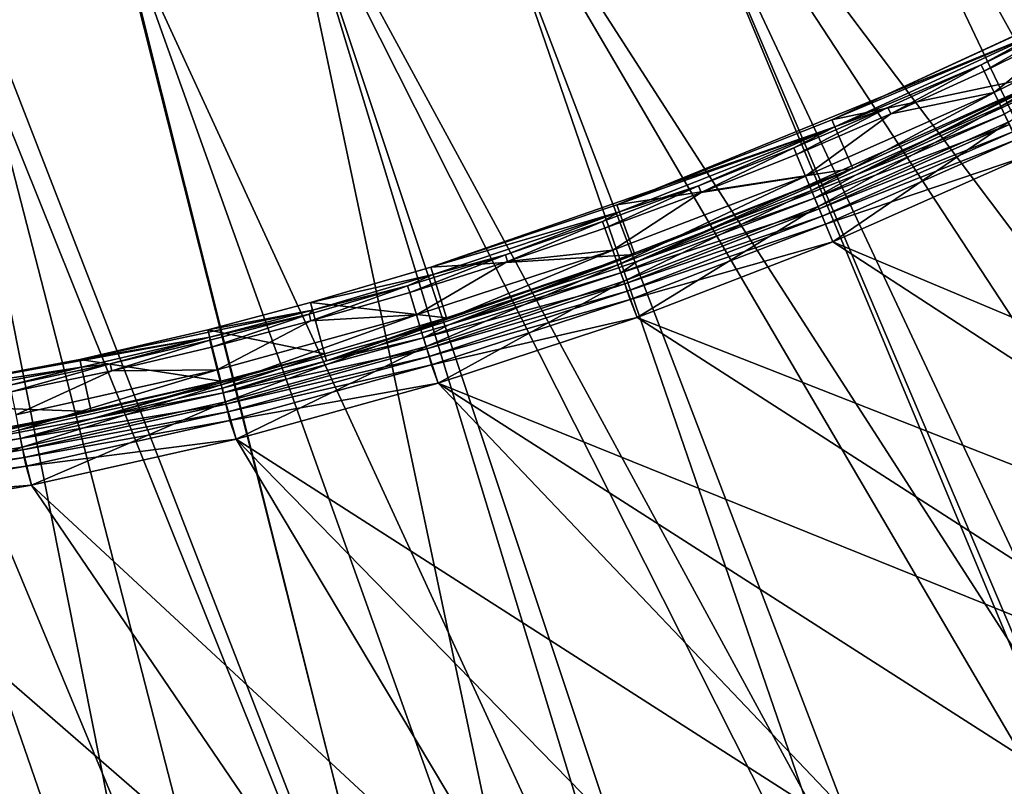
# Model space of a CAD drawing. Header units: metres. Extents: x -901 to 901, y -486 to 401.
# Tile 271 of 375: x 731 to 768, y -370 to -341. Entities that reach past the tile are written whole.
import ezdxf

# ---------------------------------------------------------------- set-up
doc = ezdxf.new("R2010")
doc.units = ezdxf.units.M

msp = doc.modelspace()

# ---------------------------------------------------------------- linework, layer by layer
at = {"layer": 'top'}
for points in [[(769.83429, -341.155457, -625), (761.875, -344.821198, -625), (775.3526, -338.621948, -621.651367)], [(775.3526, -338.621948, -621.651367), (761.875, -344.821198, -625), (769.964294, -341.417999, -621.651367)], [(770.725281, -342.954559, -625), (776.171753, -340.128296, -625), (762.772827, -346.922821, -621.825684)], [(762.772827, -346.922821, -621.825684), (776.171753, -340.128296, -625), (770.848572, -343.20343, -621.825684)], [(768.268311, -344.32016, -618.603455), (774.993103, -340.27243, -619.050903), (768.016113, -343.786957, -619.050903)], [(768.016113, -343.786957, -619.050903), (774.993103, -340.27243, -619.050903), (771.128601, -341.281982, -620.230835)], [(768.268311, -344.32016, -618.603455), (775.271179, -340.792603, -618.603455), (774.993103, -340.27243, -619.050903)], [(768.551697, -344.919281, -618.271973), (775.271179, -340.792603, -618.603455), (768.268311, -344.32016, -618.603455)], [(770.725281, -342.954559, -625), (761.875, -344.821198, -625), (769.83429, -341.155457, -625)], [(769.964294, -341.417999, -621.651367), (767.524414, -342.74762, -620.924011), (771.009644, -341.045624, -620.924011)], [(771.009644, -341.045624, -620.924011), (767.524414, -342.74762, -620.924011), (767.637573, -342.986816, -620.230835)], [(771.009644, -341.045624, -620.924011), (767.637573, -342.986816, -620.230835), (771.128601, -341.281982, -620.230835)], [(761.875, -344.821198, -625), (753.724182, -348.038544, -625), (769.964294, -341.417999, -621.651367)], [(769.964294, -341.417999, -621.651367), (753.724182, -348.038544, -625), (761.990112, -345.090607, -621.651367)], [(769.964294, -341.417999, -621.651367), (761.990112, -345.090607, -621.651367), (767.524414, -342.74762, -620.924011)], [(771.128601, -341.281982, -620.230835), (767.637573, -342.986816, -620.230835), (768.016113, -343.786957, -619.050903)], [(762.663696, -346.667419, -625), (770.725281, -342.954559, -625), (754.502686, -350.187225, -621.825684)], [(754.502686, -350.187225, -621.825684), (770.725281, -342.954559, -625), (762.772827, -346.922821, -621.825684)], [(770.725281, -342.954559, -625), (762.663696, -346.667419, -625), (761.875, -344.821198, -625)], [(761.990112, -345.090607, -621.651367), (763.997253, -344.363159, -620.924011), (767.524414, -342.74762, -620.924011)], [(767.524414, -342.74762, -620.924011), (763.997253, -344.363159, -620.924011), (764.104553, -344.605072, -620.230835)], [(767.524414, -342.74762, -620.924011), (764.104553, -344.605072, -620.230835), (767.637573, -342.986816, -620.230835)], [(767.637573, -342.986816, -620.230835), (764.104553, -344.605072, -620.230835), (768.016113, -343.786957, -619.050903)], [(762.772827, -346.922821, -621.825684), (770.848572, -343.20343, -621.825684), (768.404602, -344.608337, -621.115417)], [(764.104553, -344.605072, -620.230835), (760.869995, -346.953125, -619.050903), (768.016113, -343.786957, -619.050903)], [(768.016113, -343.786957, -619.050903), (760.869995, -346.953125, -619.050903), (761.095703, -347.498077, -618.603455)], [(761.095703, -347.498077, -618.603455), (768.268311, -344.32016, -618.603455), (768.016113, -343.786957, -619.050903)], [(761.990112, -345.090607, -621.651367), (760.429993, -345.8909, -620.924011), (763.997253, -344.363159, -620.924011)], [(760.429993, -345.8909, -620.924011), (760.53125, -346.135376, -620.230835), (763.997253, -344.363159, -620.924011)], [(763.997253, -344.363159, -620.924011), (760.53125, -346.135376, -620.230835), (764.104553, -344.605072, -620.230835)], [(761.349365, -348.110382, -618.271973), (768.268311, -344.32016, -618.603455), (761.095703, -347.498077, -618.603455)], [(761.349365, -348.110382, -618.271973), (768.551697, -344.919281, -618.271973), (768.268311, -344.32016, -618.603455)], [(762.663696, -346.667419, -625), (753.724182, -348.038544, -625), (761.875, -344.821198, -625)], [(764.104553, -344.605072, -620.230835), (760.53125, -346.135376, -620.230835), (760.869995, -346.953125, -619.050903)], [(761.217712, -347.792603, -621.115417), (762.772827, -346.922821, -621.825684), (768.404602, -344.608337, -621.115417)], [(768.404602, -344.608337, -621.115417), (768.593872, -345.008392, -620.525452), (761.217712, -347.792603, -621.115417)], [(761.904114, -349.449799, -618), (768.551697, -344.919281, -618.271973), (761.349365, -348.110382, -618.271973)], [(761.904114, -349.449799, -618), (769.16272, -346.232269, -618), (768.551697, -344.919281, -618.271973)], [(753.724182, -348.038544, -625), (746.685242, -350.406738, -625), (761.990112, -345.090607, -621.651367)], [(761.990112, -345.090607, -621.651367), (746.685242, -350.406738, -625), (753.823975, -348.313995, -621.651367)], [(753.823975, -348.313995, -621.651367), (756.824585, -347.329681, -620.924011), (761.990112, -345.090607, -621.651367)], [(756.824585, -347.329681, -620.924011), (760.429993, -345.8909, -620.924011), (761.990112, -345.090607, -621.651367)], [(768.593872, -345.008392, -620.525452), (761.387085, -348.201477, -620.525452), (761.217712, -347.792603, -621.115417)], [(768.593872, -345.008392, -620.525452), (768.719971, -345.274994, -620.301758), (761.387085, -348.201477, -620.525452)], [(768.719971, -345.274994, -620.301758), (761.499939, -348.473938, -620.301758), (761.387085, -348.201477, -620.525452)], [(768.719971, -345.274994, -620.301758), (768.861694, -345.574554, -620.135986), (761.499939, -348.473938, -620.301758)], [(768.861694, -345.574554, -620.135986), (761.626709, -348.78009, -620.135986), (761.499939, -348.473938, -620.301758)], [(768.861694, -345.574554, -620.135986), (769.16272, -346.232269, -620), (761.626709, -348.78009, -620.135986)], [(760.429993, -345.8909, -620.924011), (756.824585, -347.329681, -620.924011), (756.9198, -347.576569, -620.230835)], [(760.53125, -346.135376, -620.230835), (760.429993, -345.8909, -620.924011), (756.9198, -347.576569, -620.230835)], [(760.53125, -346.135376, -620.230835), (756.9198, -347.576569, -620.230835), (760.869995, -346.953125, -619.050903)], [(761.626709, -348.78009, -620.135986), (769.16272, -346.232269, -620), (761.904114, -349.449799, -620)], [(769.16272, -346.232269, -620), (789.588989, -361.082275, -620), (761.904114, -349.449799, -620)], [(761.904114, -349.449799, -618), (789.588989, -361.082275, -618), (769.16272, -346.232269, -618)], [(754.408081, -349.926117, -625), (762.663696, -346.667419, -625), (747.362183, -352.589539, -621.825684)], [(747.362183, -352.589539, -621.825684), (762.663696, -346.667419, -625), (754.502686, -350.187225, -621.825684)], [(762.663696, -346.667419, -625), (754.408081, -349.926117, -625), (753.724182, -348.038544, -625)], [(760.869995, -346.953125, -619.050903), (756.9198, -347.576569, -620.230835), (753.570801, -349.761414, -619.050903)], [(760.869995, -346.953125, -619.050903), (753.570801, -349.761414, -619.050903), (753.76947, -350.316742, -618.603455)], [(760.869995, -346.953125, -619.050903), (753.76947, -350.316742, -618.603455), (761.095703, -347.498077, -618.603455)], [(754.502686, -350.187225, -621.825684), (762.772827, -346.922821, -621.825684), (761.217712, -347.792603, -621.115417)], [(756.824585, -347.329681, -620.924011), (753.183594, -348.678864, -620.924011), (753.272705, -348.928009, -620.230835)], [(753.183594, -348.678864, -620.924011), (756.824585, -347.329681, -620.924011), (753.823975, -348.313995, -621.651367)], [(756.9198, -347.576569, -620.230835), (756.824585, -347.329681, -620.924011), (753.272705, -348.928009, -620.230835)], [(761.095703, -347.498077, -618.603455), (753.76947, -350.316742, -618.603455), (753.992676, -350.940765, -618.271973)], [(753.992676, -350.940765, -618.271973), (761.349365, -348.110382, -618.271973), (761.095703, -347.498077, -618.603455)], [(756.9198, -347.576569, -620.230835), (753.272705, -348.928009, -620.230835), (753.570801, -349.761414, -619.050903)], [(753.876831, -350.616913, -621.115417), (754.502686, -350.187225, -621.825684), (761.217712, -347.792603, -621.115417)], [(761.217712, -347.792603, -621.115417), (761.387085, -348.201477, -620.525452), (753.876831, -350.616913, -621.115417)], [(754.408081, -349.926117, -625), (746.685242, -350.406738, -625), (753.724182, -348.038544, -625)], [(761.387085, -348.201477, -620.525452), (754.025879, -351.0336, -620.525452), (753.876831, -350.616913, -621.115417)], [(754.496399, -352.307281, -618), (761.349365, -348.110382, -618.271973), (753.992676, -350.940765, -618.271973)], [(761.387085, -348.201477, -620.525452), (761.499939, -348.473938, -620.301758), (754.025879, -351.0336, -620.525452)], [(754.496399, -352.307281, -618), (761.904114, -349.449799, -618), (761.349365, -348.110382, -618.271973)], [(746.685242, -350.406738, -625), (742.120361, -351.748383, -625), (753.823975, -348.313995, -621.651367)], [(753.823975, -348.313995, -621.651367), (742.120361, -351.748383, -625), (746.772034, -350.686554, -621.651367)], [(749.509766, -349.938049, -620.924011), (753.823975, -348.313995, -621.651367), (746.772034, -350.686554, -621.651367)], [(753.183594, -348.678864, -620.924011), (753.823975, -348.313995, -621.651367), (749.509766, -349.938049, -620.924011)], [(761.499939, -348.473938, -620.301758), (754.125183, -351.311249, -620.301758), (754.025879, -351.0336, -620.525452)], [(761.499939, -348.473938, -620.301758), (761.626709, -348.78009, -620.135986), (754.125183, -351.311249, -620.301758)], [(749.592712, -350.189301, -620.230835), (753.183594, -348.678864, -620.924011), (749.509766, -349.938049, -620.924011)], [(753.272705, -348.928009, -620.230835), (753.183594, -348.678864, -620.924011), (749.592712, -350.189301, -620.230835)], [(753.570801, -349.761414, -619.050903), (753.272705, -348.928009, -620.230835), (749.592712, -350.189301, -620.230835)], [(754.125183, -351.311249, -620.301758), (761.626709, -348.78009, -620.135986), (754.236816, -351.62326, -620.135986)], [(754.236816, -351.62326, -620.135986), (761.626709, -348.78009, -620.135986), (761.904114, -349.449799, -620)], [(746.310425, -352.771362, -618.603455), (753.570801, -349.761414, -619.050903), (746.139282, -352.20694, -619.050903)], [(746.139282, -352.20694, -619.050903), (753.570801, -349.761414, -619.050903), (749.592712, -350.189301, -620.230835)], [(753.570801, -349.761414, -619.050903), (746.310425, -352.771362, -618.603455), (753.76947, -350.316742, -618.603455)], [(754.236816, -351.62326, -620.135986), (761.904114, -349.449799, -620), (754.496399, -352.307281, -620)], [(761.904114, -349.449799, -620), (784.185486, -363.959686, -620), (754.496399, -352.307281, -620)], [(754.496399, -352.307281, -618), (784.185486, -363.959686, -618), (761.904114, -349.449799, -618)], [(789.588989, -361.082275, -620), (784.185486, -363.959686, -620), (761.904114, -349.449799, -620)], [(784.185486, -363.959686, -618), (789.588989, -361.082275, -618), (761.904114, -349.449799, -618)], [(747.279907, -352.32428, -625), (754.408081, -349.926117, -625), (742.731445, -353.950531, -621.825684)], [(742.731445, -353.950531, -621.825684), (754.408081, -349.926117, -625), (747.362183, -352.589539, -621.825684)], [(749.509766, -349.938049, -620.924011), (746.772034, -350.686554, -621.651367), (745.805786, -351.10675, -620.924011)], [(745.882568, -351.359955, -620.230835), (749.509766, -349.938049, -620.924011), (745.805786, -351.10675, -620.924011)], [(749.592712, -350.189301, -620.230835), (749.509766, -349.938049, -620.924011), (745.882568, -351.359955, -620.230835)], [(754.408081, -349.926117, -625), (747.279907, -352.32428, -625), (746.685242, -350.406738, -625)], [(747.279907, -352.32428, -625), (742.120361, -351.748383, -625), (746.685242, -350.406738, -625)], [(746.139282, -352.20694, -619.050903), (749.592712, -350.189301, -620.230835), (745.882568, -351.359955, -620.230835)], [(753.76947, -350.316742, -618.603455), (746.310425, -352.771362, -618.603455), (746.502686, -353.405579, -618.271973)], [(753.76947, -350.316742, -618.603455), (746.502686, -353.405579, -618.271973), (753.992676, -350.940765, -618.271973)], [(747.362183, -352.589539, -621.825684), (754.502686, -350.187225, -621.825684), (753.876831, -350.616913, -621.115417)], [(742.120361, -351.748383, -625), (742.198669, -352.03067, -621.651367), (746.772034, -350.686554, -621.651367)], [(746.772034, -350.686554, -621.651367), (742.198669, -352.03067, -621.651367), (745.805786, -351.10675, -620.924011)], [(746.402893, -353.076416, -621.115417), (747.362183, -352.589539, -621.825684), (753.876831, -350.616913, -621.115417)], [(753.876831, -350.616913, -621.115417), (754.025879, -351.0336, -620.525452), (746.402893, -353.076416, -621.115417)], [(745.805786, -351.10675, -620.924011), (742.198669, -352.03067, -621.651367), (742.074463, -352.184509, -620.924011)], [(745.805786, -351.10675, -620.924011), (742.074463, -352.184509, -620.924011), (742.144958, -352.439545, -620.230835)], [(742.144958, -352.439545, -620.230835), (745.882568, -351.359955, -620.230835), (745.805786, -351.10675, -620.924011)], [(754.025879, -351.0336, -620.525452), (746.53125, -353.499908, -620.525452), (746.402893, -353.076416, -621.115417)], [(753.992676, -350.940765, -618.271973), (746.502686, -353.405579, -618.271973), (746.957397, -354.797821, -618)], [(754.025879, -351.0336, -620.525452), (754.125183, -351.311249, -620.301758), (746.53125, -353.499908, -620.525452)], [(746.957397, -354.797821, -618), (754.496399, -352.307281, -618), (753.992676, -350.940765, -618.271973)], [(746.139282, -352.20694, -619.050903), (745.882568, -351.359955, -620.230835), (742.144958, -352.439545, -620.230835)], [(746.53125, -353.499908, -620.525452), (754.125183, -351.311249, -620.301758), (746.616821, -353.782135, -620.301758)], [(746.616821, -353.782135, -620.301758), (754.125183, -351.311249, -620.301758), (754.236816, -351.62326, -620.135986)], [(746.616821, -353.782135, -620.301758), (754.236816, -351.62326, -620.135986), (746.712952, -354.099243, -620.135986)], [(746.712952, -354.099243, -620.135986), (754.236816, -351.62326, -620.135986), (754.496399, -352.307281, -620)], [(742.120361, -351.748383, -625), (738.239136, -352.772614, -625), (742.198669, -352.03067, -621.651367)], [(742.657227, -353.682922, -625), (738.239136, -352.772614, -625), (742.120361, -351.748383, -625)], [(747.279907, -352.32428, -625), (742.657227, -353.682922, -625), (742.120361, -351.748383, -625)], [(738.239136, -352.772614, -625), (733.391418, -353.904877, -625), (742.198669, -352.03067, -621.651367)], [(742.198669, -352.03067, -621.651367), (733.391418, -353.904877, -625), (738.310303, -353.056793, -621.651367)], [(742.198669, -352.03067, -621.651367), (738.310303, -353.056793, -621.651367), (742.074463, -352.184509, -620.924011)], [(742.074463, -352.184509, -620.924011), (738.310303, -353.056793, -621.651367), (738.31842, -353.170929, -620.924011)], [(738.382629, -353.427612, -620.230835), (742.074463, -352.184509, -620.924011), (738.31842, -353.170929, -620.924011)], [(742.074463, -352.184509, -620.924011), (738.382629, -353.427612, -620.230835), (742.144958, -352.439545, -620.230835)], [(738.74054, -354.858307, -618.603455), (746.139282, -352.20694, -619.050903), (738.597412, -354.286163, -619.050903)], [(738.597412, -354.286163, -619.050903), (746.139282, -352.20694, -619.050903), (742.144958, -352.439545, -620.230835)], [(738.74054, -354.858307, -618.603455), (746.310425, -352.771362, -618.603455), (746.139282, -352.20694, -619.050903)], [(742.657227, -353.682922, -625), (747.279907, -352.32428, -625), (742.731445, -353.950531, -621.825684)], [(746.712952, -354.099243, -620.135986), (754.496399, -352.307281, -620), (746.957397, -354.797821, -620)], [(754.496399, -352.307281, -620), (777.598694, -367.162872, -620), (746.957397, -354.797821, -620)], [(746.957397, -354.797821, -618), (777.598694, -367.162872, -618), (754.496399, -352.307281, -618)], [(784.185486, -363.959686, -620), (777.598694, -367.162872, -620), (754.496399, -352.307281, -620)], [(777.598694, -367.162872, -618), (784.185486, -363.959686, -618), (754.496399, -352.307281, -618)], [(742.144958, -352.439545, -620.230835), (738.382629, -353.427612, -620.230835), (738.597412, -354.286163, -619.050903)], [(742.731445, -353.950531, -621.825684), (747.362183, -352.589539, -621.825684), (746.402893, -353.076416, -621.115417)], [(733.391418, -353.904877, -625), (724.562439, -355.558289, -625), (738.310303, -353.056793, -621.651367)], [(738.310303, -353.056793, -621.651367), (724.562439, -355.558289, -625), (733.453613, -354.191162, -621.651367)], [(738.726807, -354.720093, -625), (733.391418, -353.904877, -625), (738.239136, -352.772614, -625)], [(738.310303, -353.056793, -621.651367), (733.453613, -354.191162, -621.651367), (734.540466, -354.065521, -620.924011)], [(738.310303, -353.056793, -621.651367), (734.540466, -354.065521, -620.924011), (738.31842, -353.170929, -620.924011)], [(742.657227, -353.682922, -625), (738.726807, -354.720093, -625), (738.239136, -352.772614, -625)], [(738.901367, -355.50119, -618.271973), (746.310425, -352.771362, -618.603455), (738.74054, -354.858307, -618.603455)], [(738.817932, -355.167511, -621.115417), (742.731445, -353.950531, -621.825684), (746.402893, -353.076416, -621.115417)], [(746.402893, -353.076416, -621.115417), (746.53125, -353.499908, -620.525452), (738.817932, -355.167511, -621.115417)], [(746.310425, -352.771362, -618.603455), (738.901367, -355.50119, -618.271973), (746.502686, -353.405579, -618.271973)], [(738.31842, -353.170929, -620.924011), (734.540466, -354.065521, -620.924011), (734.598328, -354.3237, -620.230835)], [(734.598328, -354.3237, -620.230835), (738.382629, -353.427612, -620.230835), (738.31842, -353.170929, -620.924011)], [(738.597412, -354.286163, -619.050903), (738.382629, -353.427612, -620.230835), (734.598328, -354.3237, -620.230835)], [(738.817932, -355.167511, -621.115417), (746.53125, -353.499908, -620.525452), (738.925293, -355.596802, -620.525452)], [(738.901367, -355.50119, -618.271973), (739.305298, -356.915436, -618), (746.502686, -353.405579, -618.271973)], [(738.925293, -355.596802, -620.525452), (746.53125, -353.499908, -620.525452), (746.616821, -353.782135, -620.301758)], [(746.502686, -353.405579, -618.271973), (739.305298, -356.915436, -618), (746.957397, -354.797821, -618)], [(738.726807, -354.720093, -625), (742.657227, -353.682922, -625), (733.876648, -356.138123, -621.825684)], [(733.876648, -356.138123, -621.825684), (742.657227, -353.682922, -625), (738.79425, -354.989502, -621.825684)], [(742.657227, -353.682922, -625), (742.731445, -353.950531, -621.825684), (738.79425, -354.989502, -621.825684)], [(738.925293, -355.596802, -620.525452), (746.616821, -353.782135, -620.301758), (738.996887, -355.882874, -620.301758)], [(738.996887, -355.882874, -620.301758), (746.616821, -353.782135, -620.301758), (746.712952, -354.099243, -620.135986)], [(733.817688, -355.86673, -625), (724.562439, -355.558289, -625), (733.391418, -353.904877, -625)], [(724.562439, -355.558289, -625), (724.608337, -355.847656, -621.651367), (733.453613, -354.191162, -621.651367)], [(733.453613, -354.191162, -621.651367), (724.608337, -355.847656, -621.651367), (730.743225, -354.867859, -620.924011)], [(733.453613, -354.191162, -621.651367), (730.743225, -354.867859, -620.924011), (734.540466, -354.065521, -620.924011)], [(734.540466, -354.065521, -620.924011), (730.743225, -354.867859, -620.924011), (730.7948, -355.12738, -620.230835)], [(734.540466, -354.065521, -620.924011), (730.7948, -355.12738, -620.230835), (734.598328, -354.3237, -620.230835)], [(738.726807, -354.720093, -625), (733.817688, -355.86673, -625), (733.391418, -353.904877, -625)], [(738.79425, -354.989502, -621.825684), (742.731445, -353.950531, -621.825684), (738.817932, -355.167511, -621.115417)], [(738.996887, -355.882874, -620.301758), (746.712952, -354.099243, -620.135986), (739.077271, -356.204285, -620.135986)], [(739.077271, -356.204285, -620.135986), (746.712952, -354.099243, -620.135986), (746.957397, -354.797821, -620)], [(734.598328, -354.3237, -620.230835), (730.7948, -355.12738, -620.230835), (730.967102, -355.995453, -619.050903)], [(730.967102, -355.995453, -619.050903), (731.081909, -356.573914, -618.603455), (738.597412, -354.286163, -619.050903)], [(730.967102, -355.995453, -619.050903), (738.597412, -354.286163, -619.050903), (734.598328, -354.3237, -620.230835)], [(731.081909, -356.573914, -618.603455), (738.74054, -354.858307, -618.603455), (738.597412, -354.286163, -619.050903)], [(733.817688, -355.86673, -625), (738.726807, -354.720093, -625), (724.92041, -357.81543, -621.825684)], [(724.92041, -357.81543, -621.825684), (738.726807, -354.720093, -625), (733.876648, -356.138123, -621.825684)], [(731.210938, -357.223938, -618.271973), (738.74054, -354.858307, -618.603455), (731.081909, -356.573914, -618.603455)], [(731.210938, -357.223938, -618.271973), (738.901367, -355.50119, -618.271973), (738.74054, -354.858307, -618.603455)], [(733.876648, -356.138123, -621.825684), (738.79425, -354.989502, -621.825684), (738.817932, -355.167511, -621.115417)], [(739.077271, -356.204285, -620.135986), (746.957397, -354.797821, -620), (739.305298, -356.915436, -620)], [(746.957397, -354.797821, -620), (764.063416, -372.769196, -620), (739.305298, -356.915436, -620)], [(739.305298, -356.915436, -618), (764.063416, -372.769196, -618), (746.957397, -354.797821, -618)], [(777.598694, -367.162872, -620), (770.889221, -370.100403, -620), (746.957397, -354.797821, -620)], [(746.957397, -354.797821, -620), (770.889221, -370.100403, -620), (764.063416, -372.769196, -620)], [(764.063416, -372.769196, -618), (770.889221, -370.100403, -618), (746.957397, -354.797821, -618)], [(746.957397, -354.797821, -618), (770.889221, -370.100403, -618), (777.598694, -367.162872, -618)], [(733.876648, -356.138123, -621.825684), (738.817932, -355.167511, -621.115417), (731.143982, -356.886566, -621.115417)], [(731.143982, -356.886566, -621.115417), (738.817932, -355.167511, -621.115417), (738.925293, -355.596802, -620.525452)], [(733.817688, -355.86673, -625), (724.876892, -357.541168, -625), (724.562439, -355.558289, -625)], [(731.143982, -356.886566, -621.115417), (738.925293, -355.596802, -620.525452), (731.230164, -357.320587, -620.525452)], [(731.210938, -357.223938, -618.271973), (731.558472, -358.65506, -618), (738.901367, -355.50119, -618.271973)], [(731.230164, -357.320587, -620.525452), (738.925293, -355.596802, -620.525452), (738.996887, -355.882874, -620.301758)], [(731.558472, -358.65506, -618), (739.305298, -356.915436, -618), (738.901367, -355.50119, -618.271973)], [(724.876892, -357.541168, -625), (733.817688, -355.86673, -625), (724.92041, -357.81543, -621.825684)], [(731.230164, -357.320587, -620.525452), (738.996887, -355.882874, -620.301758), (731.287598, -357.609833, -620.301758)], [(731.287598, -357.609833, -620.301758), (738.996887, -355.882874, -620.301758), (739.077271, -356.204285, -620.135986)], [(724.92041, -357.81543, -621.825684), (733.876648, -356.138123, -621.825684), (731.143982, -356.886566, -621.115417)], [(731.287598, -357.609833, -620.301758), (739.077271, -356.204285, -620.135986), (731.352112, -357.934814, -620.135986)], [(731.352112, -357.934814, -620.135986), (739.077271, -356.204285, -620.135986), (739.305298, -356.915436, -620)], [(723.453491, -358.57016, -618.271973), (731.210938, -357.223938, -618.271973), (731.081909, -356.573914, -618.603455)], [(724.92041, -357.81543, -621.825684), (731.143982, -356.886566, -621.115417), (723.403198, -358.229919, -621.115417)], [(723.403198, -358.229919, -621.115417), (731.143982, -356.886566, -621.115417), (731.230164, -357.320587, -620.525452)], [(723.453491, -358.57016, -618.271973), (723.735596, -360.012451, -618), (731.210938, -357.223938, -618.271973)], [(723.735596, -360.012451, -618), (731.558472, -358.65506, -618), (731.210938, -357.223938, -618.271973)], [(731.352112, -357.934814, -620.135986), (739.305298, -356.915436, -620), (731.558472, -358.65506, -620)], [(739.305298, -356.915436, -620), (751.276978, -376.950012, -620), (731.558472, -358.65506, -620)], [(731.558472, -358.65506, -618), (751.276978, -376.950012, -618), (739.305298, -356.915436, -618)], [(764.063416, -372.769196, -620), (757.136353, -375.162994, -620), (739.305298, -356.915436, -620)], [(739.305298, -356.915436, -620), (757.136353, -375.162994, -620), (751.276978, -376.950012, -620)], [(751.276978, -376.950012, -618), (757.136353, -375.162994, -618), (739.305298, -356.915436, -618)], [(739.305298, -356.915436, -618), (757.136353, -375.162994, -618), (764.063416, -372.769196, -618)], [(723.403198, -358.229919, -621.115417), (731.230164, -357.320587, -620.525452), (723.467957, -358.667664, -620.525452)], [(723.467957, -358.667664, -620.525452), (731.230164, -357.320587, -620.525452), (731.287598, -357.609833, -620.301758)], [(723.467957, -358.667664, -620.525452), (731.287598, -357.609833, -620.301758), (723.511047, -358.959381, -620.301758)], [(723.511047, -358.959381, -620.301758), (731.287598, -357.609833, -620.301758), (731.352112, -357.934814, -620.135986)], [(723.511047, -358.959381, -620.301758), (731.352112, -357.934814, -620.135986), (723.55957, -359.28717, -620.135986)], [(723.55957, -359.28717, -620.135986), (731.352112, -357.934814, -620.135986), (731.558472, -358.65506, -620)], [(731.558472, -358.65506, -620), (723.735596, -360.012451, -620), (723.55957, -359.28717, -620.135986)], [(731.558472, -358.65506, -620), (745.127625, -378.598724, -620), (723.735596, -360.012451, -620)], [(723.735596, -360.012451, -618), (745.127625, -378.598724, -618), (731.558472, -358.65506, -618)], [(751.276978, -376.950012, -620), (745.127625, -378.598724, -620), (731.558472, -358.65506, -620)], [(745.127625, -378.598724, -618), (751.276978, -376.950012, -618), (731.558472, -358.65506, -618)], [(745.127625, -378.598724, -620), (736.215576, -380.588623, -620), (723.735596, -360.012451, -620)], [(723.735596, -360.012451, -620), (736.215576, -380.588623, -620), (727.468689, -382.095093, -620)], [(727.468689, -382.095093, -618), (736.215576, -380.588623, -618), (723.735596, -360.012451, -618)], [(723.735596, -360.012451, -618), (736.215576, -380.588623, -618), (745.127625, -378.598724, -618)]]:
    msp.add_3dface(points, dxfattribs=at)
at = {"layer": 'top0'}
for points in [[(765.935669, -323.15976, -29.762093), (795.533813, -364.093658, -0.803848), (771.867798, -319.798737, -29.776999)], [(772.715027, -321.034332, -32.375225), (798.623413, -364.016693, -3.399924), (766.738953, -324.443146, -32.360474)], [(784.498657, -370.017365, -0.803848), (765.935669, -323.15976, -29.762093), (760.099243, -326.105774, -29.746714)], [(784.498657, -370.017365, -0.803848), (790.941956, -366.673492, -0.803848), (765.935669, -323.15976, -29.762093)], [(790.941956, -366.673492, -0.803848), (795.533813, -364.093658, -0.803848), (765.935669, -323.15976, -29.762093)], [(766.738953, -324.443146, -32.360474), (790.492249, -368.623932, -3.399924), (760.60376, -327.556427, -32.34457)], [(798.623413, -364.016693, -3.399924), (790.492249, -368.623932, -3.399924), (766.738953, -324.443146, -32.360474)], [(753.64325, -328.983063, -29.72888), (784.498657, -370.017365, -0.803848), (760.099243, -326.105774, -29.746714)], [(760.60376, -327.556427, -32.34457), (782.140686, -372.828522, -3.399924), (754.324158, -330.367065, -32.327477)], [(790.492249, -368.623932, -3.399924), (782.140686, -372.828522, -3.399924), (760.60376, -327.556427, -32.34457)], [(747.252197, -331.464813, -29.710361), (774.93988, -374.420105, -0.803848), (753.64325, -328.983063, -29.72888)], [(774.93988, -374.420105, -0.803848), (784.498657, -370.017365, -0.803848), (753.64325, -328.983063, -29.72888)], [(754.324158, -330.367065, -32.327477), (773.58844, -376.619751, -3.399924), (747.914978, -332.868317, -32.309166)], [(782.140686, -372.828522, -3.399924), (773.91217, -376.485321, -3.399924), (754.324158, -330.367065, -32.327477)], [(754.324158, -330.367065, -32.327477), (773.91217, -376.485321, -3.399924), (773.58844, -376.619751, -3.399924)], [(740.871094, -333.599945, -29.690994), (765.150696, -378.2836, -0.803848), (747.252197, -331.464813, -29.710361)], [(765.150696, -378.2836, -0.803848), (774.93988, -374.420105, -0.803848), (747.252197, -331.464813, -29.710361)], [(747.914978, -332.868317, -32.309166), (764.190063, -380.22464, -3.399924), (741.391602, -335.054474, -32.289608)], [(773.58844, -376.619751, -3.399924), (764.190063, -380.22464, -3.399924), (747.914978, -332.868317, -32.309166)], [(734.339966, -335.44632, -29.670233), (751.247925, -382.727722, -0.803848), (740.871094, -333.599945, -29.690994)], [(751.247925, -382.727722, -0.803848), (756.717102, -381.120422, -0.803848), (740.871094, -333.599945, -29.690994)], [(740.871094, -333.599945, -29.690994), (756.717102, -381.120422, -0.803848), (765.150696, -378.2836, -0.803848)], [(741.391602, -335.054474, -32.289608), (755.964355, -382.92392, -3.399924), (734.76947, -336.920441, -32.268772)], [(764.190063, -380.22464, -3.399924), (755.964355, -382.92392, -3.399924), (741.391602, -335.054474, -32.289608)], [(728.303345, -336.857208, -29.650164), (746.598083, -383.954773, -0.803848), (734.339966, -335.44632, -29.670233)], [(746.598083, -383.954773, -0.803848), (751.247925, -382.727722, -0.803848), (734.339966, -335.44632, -29.670233)], [(721.18103, -338.163605, -29.625343), (740.790527, -385.311462, -0.803848), (728.303345, -336.857208, -29.650164)], [(734.76947, -336.920441, -32.268772), (746.937378, -385.419708, -3.399924), (728.064331, -338.461823, -32.246628)], [(740.790527, -385.311462, -0.803848), (746.598083, -383.954773, -0.803848), (728.303345, -336.857208, -29.650164)], [(755.964355, -382.92392, -3.399924), (746.937378, -385.419708, -3.399924), (734.76947, -336.920441, -32.268772)], [(730.213135, -387.293213, -0.803848), (740.790527, -385.311462, -0.803848), (721.18103, -338.163605, -29.625343)], [(728.064331, -338.461823, -32.246628), (737.797119, -387.468781, -3.399924), (721.292175, -339.675354, -32.22316)], [(746.937378, -385.419708, -3.399924), (737.797119, -387.468781, -3.399924), (728.064331, -338.461823, -32.246628)], [(737.797119, -387.468781, -3.399924), (728.416321, -389.088013, -3.399924), (721.292175, -339.675354, -32.22316)]]:
    msp.add_3dface(points, dxfattribs=at)

doc.saveas('drawing.dxf')
